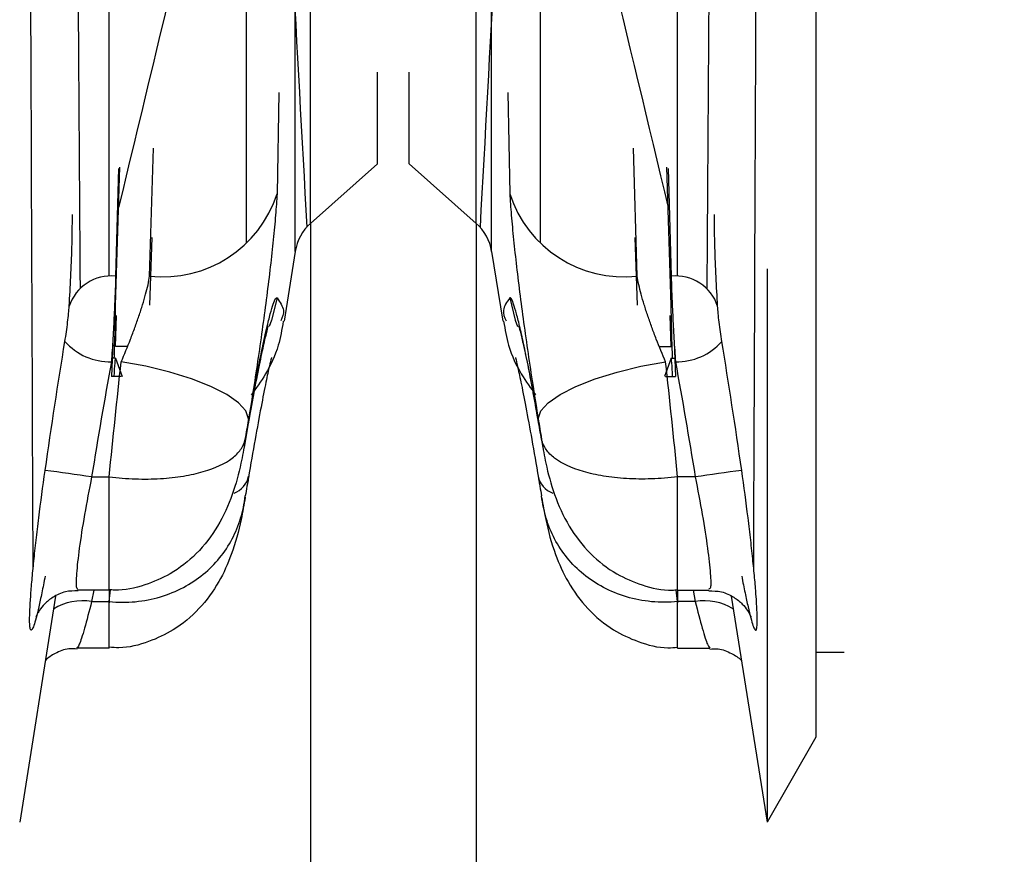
# Model space of a CAD drawing. Header units: inches. Extents: x 170 to 284, y 215 to 248.
# Tile 767 of 1056: x 231.5051 to 231.5491, y 225.503 to 225.5403. Entities that reach past the tile are written whole.
import ezdxf

# ---------------------------------------------------------------- set-up
doc = ezdxf.new("R2010")
doc.units = ezdxf.units.IN
doc.header["$LTSCALE"] = 0.25
doc.header["$MEASUREMENT"] = 0
doc.layers.add('ANNOTATIONS', color=1, linetype='Continuous')
doc.layers.add('RH TOP OF HOOD', color=7, linetype='Continuous')
doc.styles.add('ARIAL', font='arial.ttf', dxfattribs={"height": 0.09375})
doc.dimstyles.new('STANDARD$0', dxfattribs={"dimtxt": 0.09375, "dimasz": 0.09375, "dimexe": 0.03125, "dimexo": 0.046875, "dimgap": 0.09, "dimtad": 0, "dimtih": 1, "dimtoh": 1, "dimdec": 4, "dimzin": 0, "dimdsep": 46, "dimtxsty": 'ARIAL', "dimcen": 0.09, "dimadec": 0, "dimazin": 0, "dimtfac": 1, "dimtdec": 4, "dimtofl": 0, "dimtmove": 0, "dimatfit": 1, "dimfxl": 1, "dimtolj": 1, "dimtzin": 0, "dimarcsym": 0})

# ---------------------------------------------------------------- blocks, each defined once
blk = doc.blocks.new('*D107')
at = {"layer": 'ANNOTATIONS', "color": 0, "lineweight": -2, "transparency": 16777216}
for p, q in [((231.388540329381, 225.2859039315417), (231.388540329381, 226.191743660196)), ((231.5869032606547, 225.6511928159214), (231.5869032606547, 226.191743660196)), ((231.294790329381, 226.160493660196), (231.201040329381, 226.160493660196)), ((231.6806532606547, 226.160493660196), (231.7744032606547, 226.160493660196))]:
    blk.add_line(p, q, dxfattribs=at)
at = {"layer": 'ANNOTATIONS', "color": 0, "transparency": 16777216}
for points in [[(231.294790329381, 226.176118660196), (231.294790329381, 226.144868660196), (231.388540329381, 226.160493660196)], [(231.6806532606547, 226.176118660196), (231.6806532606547, 226.144868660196), (231.5869032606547, 226.160493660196)]]:
    blk.add_solid(points, dxfattribs=at)
at = {"layer": 'defpoints', "color": 0, "transparency": 16777216}
for p in [(231.5869032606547, 226.160493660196), (231.5869032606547, 225.6043178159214), (231.388540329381, 225.2390289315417)]:
    blk.add_point(p, dxfattribs=at)
at = {"layer": 'ANNOTATIONS', "color": 0, "transparency": 16777216, "insert": (231.0571628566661, 226.160493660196), "char_height": 0.09375, "attachment_point": 5, "style": 'ARIAL'}
blk.add_mtext('\\A1;5"', dxfattribs=at)

msp = doc.modelspace()

# ---------------------------------------------------------------- linework, layer by layer
at = {"layer": 'RH TOP OF HOOD'}
for p, q in [((231.5406754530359, 225.6394336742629), (231.5406754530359, 225.5120521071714)), ((231.5174094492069, 225.5299828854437), (231.5174094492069, 225.6305479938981)), ((231.5261874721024, 225.5299828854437), (231.5261874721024, 225.6305479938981)), ((231.5180935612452, 225.5312343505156), (231.5180935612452, 225.6301063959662)), ((231.5255033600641, 225.5312343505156), (231.5255033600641, 225.6301063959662)), ((231.5090986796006, 225.528883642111), (231.5090986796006, 225.5593075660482)), ((231.5344982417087, 225.528883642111), (231.5344982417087, 225.5593075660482)), ((231.5152325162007, 225.5303592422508), (231.5152325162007, 225.5557648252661)), ((231.5283644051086, 225.5303592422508), (231.5283644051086, 225.5557648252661)), ((231.5210882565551, 225.5339000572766), (231.5210882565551, 225.5379911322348)), ((231.5225086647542, 225.5339000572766), (231.5225086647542, 225.5379911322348)), ((231.5180935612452, 225.5312343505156), (231.5180935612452, 225.5376031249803)), ((231.5255033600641, 225.5312343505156), (231.5255033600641, 225.5376031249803)), ((231.5166822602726, 225.5370913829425), (231.5165988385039, 225.5325605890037)), ((231.5174094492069, 225.5299828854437), (231.5174094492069, 225.5374525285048)), ((231.5261874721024, 225.5299828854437), (231.5261874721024, 225.5374525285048)), ((231.5269146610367, 225.5370913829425), (231.5269980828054, 225.5325605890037)), ((231.5109053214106, 225.5288738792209), (231.5110737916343, 225.5345972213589)), ((231.5326915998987, 225.5288738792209), (231.532523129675, 225.5345972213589)), ((231.5093862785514, 225.5275766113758), (231.5095738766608, 225.5337458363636)), ((231.5095148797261, 225.5336867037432), (231.5093862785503, 225.5288738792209)), ((231.5210882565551, 225.5339000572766), (231.5180935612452, 225.5312343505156)), ((231.5225086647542, 225.5339000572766), (231.5255033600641, 225.5312343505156)), ((231.5342106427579, 225.5275766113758), (231.5340230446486, 225.5337458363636)), ((231.5340820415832, 225.5336867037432), (231.534210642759, 225.5288738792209)), ((231.5180935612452, 225.5312343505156), (231.5180935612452, 224.7720168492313)), ((231.5255033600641, 225.5312343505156), (231.5255033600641, 224.7720168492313)), ((231.5110063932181, 225.5306011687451), (231.5109053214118, 225.5275766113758)), ((231.5325905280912, 225.5306011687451), (231.5326915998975, 225.5275766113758)), ((231.5174094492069, 225.5299828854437), (231.5169143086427, 225.5268566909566)), ((231.5261874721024, 225.5299828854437), (231.5266826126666, 225.5268566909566)), ((231.5384985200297, 225.5292026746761), (231.5384985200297, 225.5044638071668)), ((231.5093862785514, 225.5257352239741), (231.5094281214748, 225.5271112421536)), ((231.5342106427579, 225.5257352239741), (231.5341687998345, 225.5271112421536)), ((231.5092557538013, 225.5259208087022), (231.5091973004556, 225.5243948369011)), ((231.5099152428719, 225.5257352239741), (231.5093862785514, 225.5257352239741)), ((231.5336816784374, 225.5257352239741), (231.5342106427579, 225.5257352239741)), ((231.534341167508, 225.5259208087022), (231.5343996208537, 225.5243948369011)), ((231.5093862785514, 225.5252151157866), (231.5092432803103, 225.5252125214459)), ((231.5093862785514, 225.5252151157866), (231.5096813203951, 225.5243949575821)), ((231.5342106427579, 225.5252151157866), (231.5339156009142, 225.5243949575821)), ((231.5342106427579, 225.5252151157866), (231.534353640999, 225.5252125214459)), ((231.5406754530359, 225.5253970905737), (231.5406754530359, 225.5082693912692)), ((231.5096343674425, 225.5243948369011), (231.5091973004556, 225.5243948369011)), ((231.5339625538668, 225.5243948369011), (231.5343996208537, 225.5243948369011)), ((231.5153144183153, 225.5223093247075), (231.5151221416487, 225.5212197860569)), ((231.5153278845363, 225.5224328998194), (231.5153119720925, 225.5222803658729)), ((231.528269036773, 225.5224328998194), (231.5282849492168, 225.5222803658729)), ((231.528282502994, 225.5223093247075), (231.5284747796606, 225.5212197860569)), ((231.508313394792, 225.5199118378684), (231.5090986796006, 225.5199118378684)), ((231.508313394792, 225.5199036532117), (231.5090986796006, 225.5199036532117)), ((231.5090986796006, 225.5148362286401), (231.5090986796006, 225.5199036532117)), ((231.5352835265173, 225.5199118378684), (231.5344982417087, 225.5199118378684)), ((231.5352835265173, 225.5199036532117), (231.5344982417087, 225.5199036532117)), ((231.5344982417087, 225.5148362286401), (231.5344982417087, 225.5199036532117)), ((231.5090986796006, 225.514836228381), (231.5076998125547, 225.514836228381)), ((231.5084108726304, 225.514836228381), (231.508313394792, 225.514327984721)), ((231.5090986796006, 225.514327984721), (231.5091602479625, 225.5148576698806)), ((231.5090986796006, 225.5148565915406), (231.5090986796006, 225.5142681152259)), ((231.5344982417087, 225.514327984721), (231.5344366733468, 225.5148576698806)), ((231.5344982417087, 225.5148565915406), (231.5344982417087, 225.5142681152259)), ((231.5344982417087, 225.514836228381), (231.5358971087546, 225.514836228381)), ((231.5351860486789, 225.514836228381), (231.5352835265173, 225.514327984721)), ((231.5067004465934, 225.5145714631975), (231.5050993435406, 225.5044624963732)), ((231.508313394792, 225.514327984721), (231.5090986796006, 225.514327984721)), ((231.5090986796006, 225.5122465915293), (231.5090986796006, 225.514327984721)), ((231.5352835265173, 225.514327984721), (231.5344982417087, 225.514327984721)), ((231.5344982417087, 225.5122465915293), (231.5344982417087, 225.514327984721)), ((231.5368964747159, 225.5145714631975), (231.5384975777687, 225.5044624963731)), ((231.5090986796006, 225.5122465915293), (231.5076665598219, 225.5122465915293)), ((231.5344982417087, 225.5122465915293), (231.5359303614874, 225.5122465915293)), ((231.541936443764, 225.5120521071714), (231.5406754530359, 225.5120521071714)), ((231.5406754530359, 225.5082693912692), (231.5384985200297, 225.5044638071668))]:
    msp.add_line(p, q, dxfattribs=at)
at = {"layer": 'RH TOP OF HOOD', "flags": 128}
for points in [[(231.5165988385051, 225.5279044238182), (231.5163549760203, 225.5269143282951), (231.5162478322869, 225.5266267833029)], [(231.5269980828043, 225.5279044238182), (231.527241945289, 225.5269143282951), (231.5273490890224, 225.5266267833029)], [(231.5153278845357, 225.5225020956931), (231.5152090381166, 225.5228491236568), (231.5148786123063, 225.5232149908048), (231.5143491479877, 225.5235858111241), (231.5136407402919, 225.5239475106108), (231.5127802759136, 225.5242863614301), (231.5118004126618, 225.5245895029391), (231.5107383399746, 225.524845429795), (231.5096343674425, 225.5250444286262)], [(231.5282690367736, 225.5225020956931), (231.5283878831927, 225.5228491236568), (231.528718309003, 225.5232149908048), (231.5292477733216, 225.5235858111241), (231.5299561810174, 225.5239475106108), (231.5308166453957, 225.5242863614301), (231.5317965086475, 225.5245895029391), (231.5328585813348, 225.524845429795), (231.5339625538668, 225.5250444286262)]]:
    msp.add_lwpolyline(points, dxfattribs=at)
at = {"layer": 'RH TOP OF HOOD'}
for centre, radius, start, end in [((231.511494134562, 225.5342042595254), 0.005362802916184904, 263.6964564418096, 342.1518904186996), ((231.5321027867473, 225.5342042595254), 0.005362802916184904, 197.8481095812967, 276.3035435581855), ((231.5195026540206, 225.5296513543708), 0.002119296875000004, 131.6736509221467, 171.0000000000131), ((231.5240942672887, 225.5296513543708), 0.002119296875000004, 8.999999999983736, 48.32634907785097), ((231.5091761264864, 225.5269241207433), 0.001961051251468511, 83.8482014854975, 162.11728160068), ((231.5344207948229, 225.5269241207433), 0.001961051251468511, 17.8827183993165, 96.15179851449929), ((231.5091485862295, 225.5277464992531), 0.002702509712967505, 221.3819637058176, 271.0328439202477), ((231.5344483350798, 225.5277464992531), 0.002702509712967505, 268.9671560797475, 318.6180362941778), ((231.4843509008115, 225.3563196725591), 0.1653297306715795, 81.6663343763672, 82.39296497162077), ((231.5143426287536, 225.5201280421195), 0.00100495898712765, 289.4386958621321, 348.6356650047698), ((231.5292542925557, 225.5201280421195), 0.00100495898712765, 191.3643349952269, 250.5613041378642), ((231.5592460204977, 225.3563196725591), 0.1653297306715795, 97.60703502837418, 98.33366562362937), ((231.5078878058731, 225.5119718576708), 0.00239425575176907, 79.76102680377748, 122.2743955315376), ((231.5357091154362, 225.5119718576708), 0.00239425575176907, 57.72560446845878, 100.2389731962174)]:
    msp.add_arc(centre, radius, start, end, dxfattribs=at)
for points, knots in [([(231.5057007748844, 225.5158365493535), (231.5056531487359, 225.527638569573), (231.5056055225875, 225.5394405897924), (231.5055578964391, 225.5512426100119), (231.5055566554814, 225.5515501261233), (231.505552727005, 225.5525236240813), (231.5056747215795, 225.5545491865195), (231.5059030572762, 225.5570048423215), (231.506125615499, 225.5584097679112), (231.5062369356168, 225.5591124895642), (231.5066094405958, 225.5614639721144), (231.5069819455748, 225.5638154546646), (231.5073544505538, 225.5661669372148)], [-5.091557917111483, -5.091557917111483, -5.091557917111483, -5.091557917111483, 0, 0, 0, 0.1326667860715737, 0.4199807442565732, 0.7098835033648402, 0.9999999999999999, 0.9999999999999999, 0.9999999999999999, 1.970802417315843, 1.970802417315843, 1.970802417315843, 1.970802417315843]), ([(231.537896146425, 225.5158365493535), (231.5379437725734, 225.527638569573), (231.5379913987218, 225.5394405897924), (231.5380390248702, 225.5512426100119), (231.5380402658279, 225.5515501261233), (231.5380441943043, 225.5525236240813), (231.5379221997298, 225.5545491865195), (231.5376938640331, 225.5570048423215), (231.5374713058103, 225.5584097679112), (231.5373599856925, 225.5591124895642), (231.5369874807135, 225.5614639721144), (231.5366149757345, 225.5638154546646), (231.5362424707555, 225.5661669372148)], [-5.091557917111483, -5.091557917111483, -5.091557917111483, -5.091557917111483, 0, 0, 0, 0.1326667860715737, 0.4199807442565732, 0.7098835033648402, 0.9999999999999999, 0.9999999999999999, 0.9999999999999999, 1.970802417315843, 1.970802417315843, 1.970802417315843, 1.970802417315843]), ([(231.5088911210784, 225.5603075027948), (231.5086985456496, 225.5594458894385), (231.5085059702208, 225.5585842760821), (231.508313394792, 225.5577226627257), (231.5082021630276, 225.557224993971), (231.5079800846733, 225.5562313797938), (231.5077508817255, 225.554488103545), (231.5076270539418, 225.5530107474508), (231.5076320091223, 225.5522858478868), (231.5076337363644, 225.5520331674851), (231.507687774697, 225.5441278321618), (231.5077418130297, 225.5362224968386), (231.5077958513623, 225.5283171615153)], [-0.4933686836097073, -0.4933686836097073, -0.4933686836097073, -0.4933686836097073, 0, 0, 0, 0.2849702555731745, 0.5689537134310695, 0.8497489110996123, 1, 1, 1, 5.700741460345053, 5.700741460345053, 5.700741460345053, 5.700741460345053]), ([(231.5347058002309, 225.5603075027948), (231.5348983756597, 225.5594458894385), (231.5350909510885, 225.5585842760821), (231.5352835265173, 225.5577226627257), (231.5353947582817, 225.557224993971), (231.535616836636, 225.5562313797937), (231.5358460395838, 225.554488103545), (231.5359698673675, 225.5530107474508), (231.535964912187, 225.5522858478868), (231.5359631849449, 225.5520331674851), (231.5359091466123, 225.5441278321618), (231.5358551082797, 225.5362224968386), (231.535801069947, 225.5283171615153)], [-0.4933686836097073, -0.4933686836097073, -0.4933686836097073, -0.4933686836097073, 0, 0, 0, 0.2849702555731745, 0.5689537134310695, 0.8497489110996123, 1, 1, 1, 5.700741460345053, 5.700741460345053, 5.700741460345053, 5.700741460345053]), ([(231.5153057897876, 225.5560911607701), (231.5153131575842, 225.5561146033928), (231.5153205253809, 225.5561380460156), (231.5153278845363, 225.5561611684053), (231.5154018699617, 225.5563936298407), (231.5154749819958, 225.5565937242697), (231.5156194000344, 225.5569297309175), (231.515690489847, 225.5570646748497), (231.5158270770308, 225.5572640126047), (231.515893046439, 225.5573295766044), (231.5160200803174, 225.5573919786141), (231.5160815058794, 225.5573881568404), (231.5161953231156, 225.5573105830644), (231.5162481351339, 225.5572374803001), (231.5163453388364, 225.5570232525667), (231.5163900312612, 225.5568806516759), (231.5165079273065, 225.5563560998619), (231.5165648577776, 225.5558854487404), (231.5165988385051, 225.5552918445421), (231.5166004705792, 225.5552633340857), (231.5166020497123, 225.5552345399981), (231.5166036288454, 225.5552057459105), (231.5170448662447, 225.5471601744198), (231.517486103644, 225.5391146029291), (231.5179273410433, 225.5310690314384)], [-0.01243345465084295, -0.01243345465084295, -0.01243345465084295, -0.01243345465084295, 0, 0, 0, 0.1250000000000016, 0.1250000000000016, 0.2500000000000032, 0.2500000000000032, 0.3750000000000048, 0.3750000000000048, 0.5000000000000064, 0.5000000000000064, 0.625000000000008, 0.625000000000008, 0.7500000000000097, 0.7500000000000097, 1, 1, 1, 1.012007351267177, 1.012007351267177, 1.012007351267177, 4.367071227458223, 4.367071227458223, 4.367071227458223, 4.367071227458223]), ([(231.5282911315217, 225.5560911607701), (231.5282837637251, 225.5561146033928), (231.5282763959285, 225.5561380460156), (231.528269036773, 225.5561611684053), (231.5281950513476, 225.5563936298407), (231.5281219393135, 225.5565937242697), (231.527977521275, 225.5569297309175), (231.5279064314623, 225.5570646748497), (231.5277698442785, 225.5572640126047), (231.5277038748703, 225.5573295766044), (231.5275768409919, 225.5573919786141), (231.52751541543, 225.5573881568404), (231.5274015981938, 225.5573105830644), (231.5273487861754, 225.5572374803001), (231.5272515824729, 225.5570232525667), (231.5272068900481, 225.5568806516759), (231.5270889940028, 225.5563560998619), (231.5270320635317, 225.5558854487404), (231.5269980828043, 225.5552918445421), (231.5269964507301, 225.5552633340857), (231.526994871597, 225.5552345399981), (231.5269932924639, 225.5552057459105), (231.5265520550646, 225.5471601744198), (231.5261108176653, 225.5391146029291), (231.525669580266, 225.5310690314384)], [-0.01243345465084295, -0.01243345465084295, -0.01243345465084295, -0.01243345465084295, 0, 0, 0, 0.1250000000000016, 0.1250000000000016, 0.2500000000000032, 0.2500000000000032, 0.3750000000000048, 0.3750000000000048, 0.5000000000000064, 0.5000000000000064, 0.625000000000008, 0.625000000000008, 0.7500000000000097, 0.7500000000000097, 1, 1, 1, 1.012007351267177, 1.012007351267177, 1.012007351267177, 4.367071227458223, 4.367071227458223, 4.367071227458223, 4.367071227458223]), ([(231.515178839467, 225.5557258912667), (231.5151779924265, 225.5557188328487), (231.5151300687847, 225.555319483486), (231.515034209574, 225.5549201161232), (231.5149400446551, 225.5545278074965), (231.5131330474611, 225.5469995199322), (231.511326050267, 225.5394712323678), (231.5095190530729, 225.5319429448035)], [0, 0, 0, 0, 0.01767479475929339, 1, 1, 1, 19.85053277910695, 19.85053277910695, 19.85053277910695, 19.85053277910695]), ([(231.5284180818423, 225.5557258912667), (231.5284189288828, 225.5557188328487), (231.5284668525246, 225.555319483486), (231.5285627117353, 225.5549201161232), (231.5286568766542, 225.5545278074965), (231.5304638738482, 225.5469995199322), (231.5322708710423, 225.5394712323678), (231.5340778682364, 225.5319429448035)], [0, 0, 0, 0, 0.01767479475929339, 1, 1, 1, 19.85053277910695, 19.85053277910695, 19.85053277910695, 19.85053277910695]), ([(231.5165988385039, 225.5325605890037), (231.5165818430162, 225.5322655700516), (231.5165589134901, 225.5319451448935), (231.516501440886, 225.531253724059), (231.5164671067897, 225.5308856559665), (231.5163888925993, 225.530117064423), (231.5163448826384, 225.5297149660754), (231.5162472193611, 225.5288746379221), (231.5161932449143, 225.5284342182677), (231.5160793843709, 225.5275457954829), (231.5160191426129, 225.5270945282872), (231.5158923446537, 225.5261779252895), (231.5158251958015, 225.5257086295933), (231.5156188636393, 225.5243106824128), (231.5154758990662, 225.5233970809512), (231.5153278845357, 225.5225020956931)], [0, 0, 0, 0, 0.1250000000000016, 0.1250000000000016, 0.2500000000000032, 0.2500000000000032, 0.3750000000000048, 0.3750000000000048, 0.5000000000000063, 0.5000000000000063, 0.6250000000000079, 0.6250000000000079, 0.7500000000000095, 0.7500000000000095, 1, 1, 1, 1]), ([(231.5269980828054, 225.5325605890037), (231.5270150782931, 225.5322655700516), (231.5270380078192, 225.5319451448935), (231.5270954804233, 225.531253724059), (231.5271298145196, 225.5308856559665), (231.52720802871, 225.530117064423), (231.5272520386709, 225.5297149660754), (231.5273497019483, 225.5288746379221), (231.527403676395, 225.5284342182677), (231.5275175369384, 225.5275457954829), (231.5275777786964, 225.5270945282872), (231.5277045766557, 225.5261779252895), (231.5277717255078, 225.5257086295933), (231.52797805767, 225.5243106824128), (231.5281210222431, 225.5233970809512), (231.5282690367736, 225.5225020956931)], [0, 0, 0, 0, 0.1250000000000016, 0.1250000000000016, 0.2500000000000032, 0.2500000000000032, 0.3750000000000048, 0.3750000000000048, 0.5000000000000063, 0.5000000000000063, 0.6250000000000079, 0.6250000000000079, 0.7500000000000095, 0.7500000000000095, 1, 1, 1, 1]), ([(231.5073098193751, 225.5275262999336), (231.507359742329, 225.5284023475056), (231.5074375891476, 225.5297684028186), (231.5074517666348, 225.5311340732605), (231.5074568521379, 225.5316239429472)], [0, 0, 0, 0, 0.6412972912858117, 1, 1, 1, 1]), ([(231.5362871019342, 225.5275262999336), (231.5362371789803, 225.5284023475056), (231.5361593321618, 225.5297684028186), (231.5361451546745, 225.5311340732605), (231.5361400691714, 225.5316239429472)], [0, 0, 0, 0, 0.6412972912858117, 1, 1, 1, 1]), ([(231.5093862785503, 225.5288738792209), (231.5093814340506, 225.5286501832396), (231.5093730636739, 225.5283841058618), (231.5093561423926, 225.5279457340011), (231.5093497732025, 225.5277927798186), (231.5093355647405, 225.5274730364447), (231.5093276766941, 225.527305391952), (231.5093109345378, 225.5269670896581), (231.5093020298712, 225.5267952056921), (231.5092831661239, 225.5264460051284), (231.5092731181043, 225.526267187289), (231.509242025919, 225.525734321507), (231.5092202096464, 225.5253859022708), (231.5091973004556, 225.5250444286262)], [0, 0, 0, 0, 0.2500000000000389, 0.2500000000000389, 0.3750000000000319, 0.3750000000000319, 0.5000000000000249, 0.5000000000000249, 0.6250000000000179, 0.6250000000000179, 0.7500000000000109, 0.7500000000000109, 1, 1, 1, 1]), ([(231.5096343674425, 225.5250444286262), (231.5097775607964, 225.5253749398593), (231.5099166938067, 225.5257134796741), (231.5101187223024, 225.5262336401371), (231.5101849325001, 225.5264092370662), (231.5103108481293, 225.5267542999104), (231.5103710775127, 225.5269250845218), (231.510485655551, 225.5272631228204), (231.5105404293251, 225.5274317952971), (231.5106405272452, 225.5277565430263), (231.5106859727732, 225.5279128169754), (231.5108077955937, 225.5283630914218), (231.5108698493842, 225.5286405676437), (231.5109053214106, 225.5288738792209)], [0, 0, 0, 0, 0.2499999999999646, 0.2499999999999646, 0.3749999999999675, 0.3749999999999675, 0.4999999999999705, 0.4999999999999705, 0.6249999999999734, 0.6249999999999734, 0.7499999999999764, 0.7499999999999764, 1, 1, 1, 1]), ([(231.5339625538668, 225.5250444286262), (231.5338193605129, 225.5253749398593), (231.5336802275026, 225.5257134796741), (231.5334781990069, 225.5262336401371), (231.5334119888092, 225.5264092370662), (231.53328607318, 225.5267542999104), (231.5332258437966, 225.5269250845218), (231.5331112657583, 225.5272631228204), (231.5330564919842, 225.5274317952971), (231.5329563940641, 225.5277565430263), (231.5329109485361, 225.5279128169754), (231.5327891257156, 225.5283630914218), (231.5327270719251, 225.5286405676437), (231.5326915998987, 225.5288738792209)], [0, 0, 0, 0, 0.2499999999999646, 0.2499999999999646, 0.3749999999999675, 0.3749999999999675, 0.4999999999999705, 0.4999999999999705, 0.6249999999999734, 0.6249999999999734, 0.7499999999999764, 0.7499999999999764, 1, 1, 1, 1]), ([(231.534210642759, 225.5288738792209), (231.5342154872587, 225.5286501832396), (231.5342238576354, 225.5283841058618), (231.5342407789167, 225.5279457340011), (231.5342471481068, 225.5277927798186), (231.5342613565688, 225.5274730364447), (231.5342692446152, 225.527305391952), (231.5342859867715, 225.5269670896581), (231.5342948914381, 225.5267952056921), (231.5343137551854, 225.5264460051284), (231.534323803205, 225.526267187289), (231.5343548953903, 225.525734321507), (231.5343767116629, 225.5253859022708), (231.5343996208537, 225.5250444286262)], [0, 0, 0, 0, 0.2500000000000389, 0.2500000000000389, 0.3750000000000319, 0.3750000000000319, 0.5000000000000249, 0.5000000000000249, 0.6250000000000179, 0.6250000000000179, 0.7500000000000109, 0.7500000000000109, 1, 1, 1, 1]), ([(231.5153278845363, 225.5224328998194), (231.5154018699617, 225.5228597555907), (231.5154749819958, 225.5232690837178), (231.5156194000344, 225.5240529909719), (231.515690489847, 225.5244262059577), (231.5158270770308, 225.5251190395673), (231.515893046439, 225.5254412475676), (231.5160200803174, 225.5260368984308), (231.5160815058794, 225.5263117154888), (231.5161953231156, 225.5267948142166), (231.5162481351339, 225.5270052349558), (231.5163453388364, 225.5273643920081), (231.5163900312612, 225.5275139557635), (231.5165079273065, 225.5278581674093), (231.5165648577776, 225.5279508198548), (231.5165988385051, 225.5279044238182)], [0, 0, 0, 0, 0.1249999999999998, 0.1249999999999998, 0.2499999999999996, 0.2499999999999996, 0.3749999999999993, 0.3749999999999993, 0.4999999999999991, 0.4999999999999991, 0.6249999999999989, 0.6249999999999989, 0.7499999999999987, 0.7499999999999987, 1, 1, 1, 1]), ([(231.5165988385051, 225.5279044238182), (231.5167309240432, 225.5277164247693), (231.5169805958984, 225.5273610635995), (231.5168350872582, 225.5270340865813), (231.5167665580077, 225.5268800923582)], [0, 0, 0, 0, 0.5290365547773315, 1, 1, 1, 1]), ([(231.5269980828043, 225.5279044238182), (231.5268659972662, 225.5277164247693), (231.5266163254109, 225.5273610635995), (231.5267618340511, 225.5270340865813), (231.5268303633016, 225.5268800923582)], [0, 0, 0, 0, 0.5290365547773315, 1, 1, 1, 1]), ([(231.528269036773, 225.5224328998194), (231.5281950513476, 225.5228597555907), (231.5281219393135, 225.5232690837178), (231.527977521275, 225.5240529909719), (231.5279064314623, 225.5244262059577), (231.5277698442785, 225.5251190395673), (231.5277038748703, 225.5254412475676), (231.5275768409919, 225.5260368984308), (231.52751541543, 225.5263117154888), (231.5274015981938, 225.5267948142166), (231.5273487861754, 225.5270052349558), (231.5272515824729, 225.5273643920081), (231.5272068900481, 225.5275139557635), (231.5270889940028, 225.5278581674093), (231.5270320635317, 225.5279508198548), (231.5269980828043, 225.5279044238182)], [0, 0, 0, 0, 0.1249999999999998, 0.1249999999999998, 0.2499999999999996, 0.2499999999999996, 0.3749999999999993, 0.3749999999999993, 0.4999999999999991, 0.4999999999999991, 0.6249999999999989, 0.6249999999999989, 0.7499999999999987, 0.7499999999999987, 1, 1, 1, 1]), ([(231.5071208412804, 225.5259599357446), (231.5071436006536, 225.526098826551), (231.5071653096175, 225.5262406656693), (231.5072066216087, 225.5265301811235), (231.5072256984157, 225.5266744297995), (231.5072760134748, 225.5270897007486), (231.5073000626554, 225.5273422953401), (231.5073098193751, 225.5275262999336)], [0, 0, 0, 0, 0.2500000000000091, 0.2500000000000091, 0.5000000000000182, 0.5000000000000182, 1, 1, 1, 1]), ([(231.5093256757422, 225.5251953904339), (231.5093372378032, 225.5255680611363), (231.5093671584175, 225.5265324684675), (231.5093790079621, 225.5271795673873), (231.5093862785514, 225.5275766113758)], [0, 0, 0, 0, 0.3864245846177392, 1, 1, 1, 1]), ([(231.5342712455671, 225.5251953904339), (231.5342596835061, 225.5255680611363), (231.5342297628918, 225.5265324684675), (231.5342179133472, 225.5271795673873), (231.5342106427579, 225.5275766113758)], [0, 0, 0, 0, 0.3864245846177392, 1, 1, 1, 1]), ([(231.5364760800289, 225.5259599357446), (231.5364533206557, 225.526098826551), (231.5364316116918, 225.5262406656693), (231.5363902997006, 225.5265301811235), (231.5363712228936, 225.5266744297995), (231.5363209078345, 225.5270897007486), (231.5362968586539, 225.5273422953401), (231.5362871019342, 225.5275262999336)], [0, 0, 0, 0, 0.2500000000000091, 0.2500000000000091, 0.5000000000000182, 0.5000000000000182, 1, 1, 1, 1]), ([(231.5161975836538, 225.5266433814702), (231.5161989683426, 225.5266477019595), (231.5162049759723, 225.5266664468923), (231.5161327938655, 225.5264118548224), (231.5160020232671, 225.5258618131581), (231.5157967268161, 225.524900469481), (231.5155600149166, 225.5236882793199), (231.5153908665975, 225.5227201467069), (231.5153135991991, 225.5222779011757)], [0, 0, 0, 0, 0.04173299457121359, 0.1810633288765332, 0.356936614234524, 0.5721360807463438, 0.8045506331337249, 1, 1, 1, 1]), ([(231.5168731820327, 225.5268584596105), (231.5168107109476, 225.5264916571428), (231.5166571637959, 225.525590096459), (231.5161013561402, 225.5244692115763), (231.5156597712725, 225.5238636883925), (231.5154434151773, 225.5235670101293)], [0, 0, 0, 0, 0.2591780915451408, 0.6370316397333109, 1, 1, 1, 1]), ([(231.5267237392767, 225.5268584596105), (231.5267862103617, 225.5264916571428), (231.5269397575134, 225.525590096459), (231.5274955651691, 225.5244692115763), (231.5279371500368, 225.5238636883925), (231.528153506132, 225.5235670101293)], [0, 0, 0, 0, 0.2591780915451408, 0.6370316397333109, 1, 1, 1, 1]), ([(231.5273993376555, 225.5266433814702), (231.5273979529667, 225.5266477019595), (231.527391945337, 225.5266664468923), (231.5274641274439, 225.5264118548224), (231.5275948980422, 225.5258618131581), (231.5278001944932, 225.524900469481), (231.5280369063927, 225.5236882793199), (231.5282060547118, 225.5227201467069), (231.5282833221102, 225.5222779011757)], [0, 0, 0, 0, 0.04173299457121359, 0.1810633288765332, 0.356936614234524, 0.5721360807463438, 0.8045506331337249, 1, 1, 1, 1]), ([(231.5093224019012, 225.5243948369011), (231.5093352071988, 225.5246198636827), (231.5093664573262, 225.5251690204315), (231.5093789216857, 225.5251980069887), (231.5093862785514, 225.5252151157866)], [0, 0, 0, 0, 0.4097678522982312, 1, 1, 1, 1]), ([(231.5163489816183, 225.5252441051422), (231.5163457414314, 225.5252324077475), (231.5163371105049, 225.5252012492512), (231.5162496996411, 225.5248395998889), (231.5161015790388, 225.524147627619), (231.5158829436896, 225.5230425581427), (231.5156166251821, 225.5215852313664), (231.5154077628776, 225.5203880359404), (231.5152940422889, 225.51969101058), (231.5152800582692, 225.5196052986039)], [0, 0, 0, 0, 0.07663404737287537, 0.2041310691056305, 0.3694238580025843, 0.5604662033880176, 0.7630989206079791, 0.9708686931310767, 1, 1, 1, 1]), ([(231.527247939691, 225.5252441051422), (231.5272511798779, 225.5252324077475), (231.5272598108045, 225.5252012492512), (231.5273472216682, 225.5248395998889), (231.5274953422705, 225.524147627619), (231.5277139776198, 225.5230425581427), (231.5279802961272, 225.5215852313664), (231.5281891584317, 225.5203880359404), (231.5283028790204, 225.51969101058), (231.5283168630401, 225.5196052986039)], [0, 0, 0, 0, 0.07663404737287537, 0.2041310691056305, 0.3694238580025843, 0.5604662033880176, 0.7630989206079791, 0.9708686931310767, 1, 1, 1, 1]), ([(231.5342745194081, 225.5243948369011), (231.5342617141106, 225.5246198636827), (231.5342304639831, 225.5251690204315), (231.5342179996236, 225.5251980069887), (231.5342106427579, 225.5252151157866)], [0, 0, 0, 0, 0.4097678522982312, 1, 1, 1, 1]), ([(231.515170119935, 225.5214825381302), (231.5151128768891, 225.5211591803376), (231.514973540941, 225.5203720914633), (231.514626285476, 225.5190810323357), (231.5139973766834, 225.5176809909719), (231.5130565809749, 225.5164517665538), (231.5119183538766, 225.5155609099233), (231.510663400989, 225.5150325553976), (231.5097134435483, 225.5147976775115), (231.509178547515, 225.5148545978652), (231.5090975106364, 225.5148632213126)], [0, 0, 0, 0, 0.1031228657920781, 0.2510125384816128, 0.4090056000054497, 0.5652522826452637, 0.7136765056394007, 0.8381430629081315, 0.9754786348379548, 0.9999999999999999, 0.9999999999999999, 0.9999999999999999, 0.9999999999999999]), ([(231.5090986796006, 225.5199036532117), (231.5094891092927, 225.5198555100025), (231.5098802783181, 225.5198253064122), (231.5106499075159, 225.5198006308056), (231.5110235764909, 225.5198061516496), (231.5117453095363, 225.5198503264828), (231.5120902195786, 225.5198889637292), (231.5127346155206, 225.5199947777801), (231.5130302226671, 225.5200610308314), (231.513842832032, 225.5202955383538), (231.5142826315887, 225.5205000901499), (231.5147488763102, 225.5208562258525), (231.5148740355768, 225.520984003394), (231.5150666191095, 225.5212629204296), (231.5151335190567, 225.5214129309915), (231.515178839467, 225.5215869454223)], [0, 0, 0, 0, 0.1250000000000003, 0.1250000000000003, 0.2500000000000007, 0.2500000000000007, 0.375000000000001, 0.375000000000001, 0.5000000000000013, 0.5000000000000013, 0.7500000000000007, 0.7500000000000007, 0.8750000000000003, 0.8750000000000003, 1, 1, 1, 1]), ([(231.5344982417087, 225.5199036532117), (231.5341078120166, 225.5198555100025), (231.5337166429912, 225.5198253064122), (231.5329470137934, 225.5198006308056), (231.5325733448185, 225.5198061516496), (231.531851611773, 225.5198503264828), (231.5315067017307, 225.5198889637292), (231.5308623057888, 225.5199947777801), (231.5305666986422, 225.5200610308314), (231.5297540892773, 225.5202955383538), (231.5293142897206, 225.5205000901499), (231.5288480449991, 225.5208562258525), (231.5287228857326, 225.520984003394), (231.5285303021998, 225.5212629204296), (231.5284634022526, 225.5214129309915), (231.5284180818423, 225.5215869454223)], [0, 0, 0, 0, 0.1250000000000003, 0.1250000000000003, 0.2500000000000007, 0.2500000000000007, 0.375000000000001, 0.375000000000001, 0.5000000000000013, 0.5000000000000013, 0.7500000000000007, 0.7500000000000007, 0.8750000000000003, 0.8750000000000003, 1, 1, 1, 1]), ([(231.5284268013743, 225.5214825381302), (231.5284840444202, 225.5211591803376), (231.5286233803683, 225.5203720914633), (231.5289706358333, 225.5190810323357), (231.529599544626, 225.5176809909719), (231.5305403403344, 225.5164517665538), (231.5316785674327, 225.5155609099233), (231.5329335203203, 225.5150325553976), (231.533883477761, 225.5147976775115), (231.5344183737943, 225.5148545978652), (231.5344994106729, 225.5148632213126)], [0, 0, 0, 0, 0.1031228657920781, 0.2510125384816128, 0.4090056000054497, 0.5652522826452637, 0.7136765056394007, 0.8381430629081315, 0.9754786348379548, 0.9999999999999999, 0.9999999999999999, 0.9999999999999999, 0.9999999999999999]), ([(231.5062369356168, 225.515470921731), (231.5061849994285, 225.5151999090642), (231.5061348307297, 225.5149470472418), (231.5060399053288, 225.51448719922), (231.5059948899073, 225.5142788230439), (231.5059096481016, 225.5139054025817), (231.5058691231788, 225.513739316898), (231.5057950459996, 225.5134607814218), (231.505761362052, 225.5133475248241), (231.5057005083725, 225.5131725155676), (231.5056731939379, 225.5131105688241), (231.505626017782, 225.5130421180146), (231.5056063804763, 225.5130356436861), (231.5055747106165, 225.5130767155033), (231.5055626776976, 225.5131242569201), (231.5055464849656, 225.5132756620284), (231.5055425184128, 225.513378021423), (231.5055425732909, 225.5136326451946), (231.5055465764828, 225.5137850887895), (231.5055627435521, 225.5141414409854), (231.5055749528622, 225.5143450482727), (231.5056067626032, 225.5147898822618), (231.5056264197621, 225.5150325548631), (231.5056733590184, 225.515558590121), (231.5057008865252, 225.5158441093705), (231.5057620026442, 225.5164379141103), (231.5057957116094, 225.5167478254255), (231.5058694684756, 225.5173932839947), (231.505909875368, 225.5177316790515), (231.5060385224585, 225.5187650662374), (231.5061330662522, 225.5194711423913), (231.5062369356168, 225.5201943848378)], [0, 0, 0, 0, 0.06250000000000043, 0.06250000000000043, 0.1250000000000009, 0.1250000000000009, 0.1875000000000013, 0.1875000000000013, 0.2500000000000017, 0.2500000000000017, 0.3125000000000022, 0.3125000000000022, 0.3750000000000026, 0.3750000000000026, 0.437500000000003, 0.437500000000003, 0.5000000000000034, 0.5000000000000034, 0.5625000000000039, 0.5625000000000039, 0.6250000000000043, 0.6250000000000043, 0.6875000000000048, 0.6875000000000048, 0.7500000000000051, 0.7500000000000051, 0.8125000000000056, 0.8125000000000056, 0.875000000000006, 0.875000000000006, 1, 1, 1, 1]), ([(231.5373599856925, 225.515470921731), (231.5374119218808, 225.5151999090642), (231.5374620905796, 225.5149470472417), (231.5375570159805, 225.51448719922), (231.5376020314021, 225.5142788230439), (231.5376872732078, 225.5139054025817), (231.5377277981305, 225.513739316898), (231.5378018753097, 225.5134607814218), (231.5378355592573, 225.5133475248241), (231.5378964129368, 225.5131725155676), (231.5379237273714, 225.5131105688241), (231.5379709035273, 225.5130421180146), (231.537990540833, 225.5130356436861), (231.5380222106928, 225.5130767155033), (231.5380342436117, 225.5131242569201), (231.5380504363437, 225.5132756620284), (231.5380544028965, 225.513378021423), (231.5380543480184, 225.5136326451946), (231.5380503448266, 225.5137850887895), (231.5380341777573, 225.5141414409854), (231.5380219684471, 225.5143450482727), (231.5379901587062, 225.5147898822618), (231.5379705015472, 225.5150325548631), (231.5379235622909, 225.515558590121), (231.5378960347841, 225.5158441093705), (231.5378349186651, 225.5164379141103), (231.5378012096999, 225.5167478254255), (231.5377274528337, 225.5173932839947), (231.5376870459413, 225.5177316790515), (231.5375583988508, 225.5187650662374), (231.5374638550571, 225.5194711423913), (231.5373599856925, 225.5201943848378)], [0, 0, 0, 0, 0.06250000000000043, 0.06250000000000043, 0.1250000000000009, 0.1250000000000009, 0.1875000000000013, 0.1875000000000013, 0.2500000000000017, 0.2500000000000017, 0.3125000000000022, 0.3125000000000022, 0.3750000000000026, 0.3750000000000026, 0.437500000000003, 0.437500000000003, 0.5000000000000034, 0.5000000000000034, 0.5625000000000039, 0.5625000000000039, 0.6250000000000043, 0.6250000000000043, 0.6875000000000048, 0.6875000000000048, 0.7500000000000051, 0.7500000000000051, 0.8125000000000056, 0.8125000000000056, 0.875000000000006, 0.875000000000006, 1, 1, 1, 1]), ([(231.508313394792, 225.5199036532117), (231.5082025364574, 225.5193320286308), (231.5079812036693, 225.518190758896), (231.5077464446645, 225.5166603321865), (231.5076213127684, 225.5155261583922), (231.507602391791, 225.5148916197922), (231.507672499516, 225.514897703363), (231.5077001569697, 225.5149001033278)], [0, 0, 0, 0, 0.2177565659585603, 0.434759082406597, 0.6493253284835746, 0.8616590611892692, 0.9999999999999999, 0.9999999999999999, 0.9999999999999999, 0.9999999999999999]), ([(231.5352835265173, 225.5199036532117), (231.5353943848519, 225.5193320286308), (231.53561571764, 225.518190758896), (231.5358504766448, 225.5166603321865), (231.535975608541, 225.5155261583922), (231.5359945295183, 225.5148916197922), (231.5359244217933, 225.514897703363), (231.5358967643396, 225.5149001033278)], [0, 0, 0, 0, 0.2177565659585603, 0.434759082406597, 0.6493253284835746, 0.8616590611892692, 0.9999999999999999, 0.9999999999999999, 0.9999999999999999, 0.9999999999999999]), ([(231.5090986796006, 225.514327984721), (231.5094891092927, 225.5142891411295), (231.5098802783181, 225.5142884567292), (231.5106499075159, 225.51436175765), (231.5110235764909, 225.5144349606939), (231.5117453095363, 225.5146503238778), (231.5120902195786, 225.5147919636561), (231.5127346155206, 225.515133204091), (231.5130302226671, 225.515330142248), (231.513842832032, 225.5159934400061), (231.5142826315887, 225.5165358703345), (231.5147488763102, 225.5174217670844), (231.5148740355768, 225.5177310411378), (231.5150666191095, 225.5183720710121), (231.5151335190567, 225.5187021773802), (231.515178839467, 225.5190483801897)], [0, 0, 0, 0, 0.1250000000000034, 0.1250000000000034, 0.2500000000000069, 0.2500000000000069, 0.3750000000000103, 0.3750000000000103, 0.5000000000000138, 0.5000000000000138, 0.750000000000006, 0.750000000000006, 0.875000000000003, 0.875000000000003, 1, 1, 1, 1]), ([(231.5344982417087, 225.514327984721), (231.5341078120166, 225.5142891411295), (231.5337166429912, 225.5142884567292), (231.5329470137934, 225.51436175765), (231.5325733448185, 225.5144349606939), (231.531851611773, 225.5146503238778), (231.5315067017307, 225.5147919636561), (231.5308623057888, 225.515133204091), (231.5305666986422, 225.515330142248), (231.5297540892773, 225.5159934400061), (231.5293142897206, 225.5165358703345), (231.5288480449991, 225.5174217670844), (231.5287228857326, 225.5177310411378), (231.5285303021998, 225.5183720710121), (231.5284634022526, 225.5187021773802), (231.5284180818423, 225.5190483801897)], [0, 0, 0, 0, 0.1250000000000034, 0.1250000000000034, 0.2500000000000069, 0.2500000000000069, 0.3750000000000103, 0.3750000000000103, 0.5000000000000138, 0.5000000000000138, 0.750000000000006, 0.750000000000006, 0.875000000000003, 0.875000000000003, 1, 1, 1, 1]), ([(231.5151742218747, 225.5189914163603), (231.5151176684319, 225.5186622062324), (231.5149702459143, 225.517804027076), (231.5146263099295, 225.5165181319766), (231.5140123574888, 225.5151510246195), (231.5131570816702, 225.5139744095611), (231.512063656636, 225.5130650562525), (231.5108337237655, 225.5124951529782), (231.5098394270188, 225.5122272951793), (231.5092420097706, 225.5122754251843), (231.5090961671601, 225.5122871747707)], [0, 0, 0, 0, 0.1023913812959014, 0.2669120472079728, 0.4009300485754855, 0.550776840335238, 0.6992933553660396, 0.82089326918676, 0.9562761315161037, 0.9999999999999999, 0.9999999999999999, 0.9999999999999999, 0.9999999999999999]), ([(231.5284226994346, 225.5189914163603), (231.5284792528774, 225.5186622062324), (231.528626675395, 225.517804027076), (231.5289706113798, 225.5165181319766), (231.5295845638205, 225.5151510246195), (231.5304398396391, 225.5139744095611), (231.5315332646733, 225.5130650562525), (231.5327631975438, 225.5124951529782), (231.5337574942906, 225.5122272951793), (231.5343549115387, 225.5122754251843), (231.5345007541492, 225.5122871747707)], [0, 0, 0, 0, 0.1023913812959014, 0.2669120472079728, 0.4009300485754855, 0.550776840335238, 0.6992933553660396, 0.82089326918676, 0.9562761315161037, 0.9999999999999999, 0.9999999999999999, 0.9999999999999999, 0.9999999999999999]), ([(231.5077063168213, 225.5148076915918), (231.5075156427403, 225.514806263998), (231.5071183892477, 225.5148032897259), (231.5065999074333, 225.5145552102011), (231.5062105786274, 225.5142427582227), (231.5059815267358, 225.5139507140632), (231.505871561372, 225.5137558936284), (231.5058266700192, 225.5136531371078), (231.5058247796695, 225.5136471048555), (231.5058237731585, 225.5136438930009)], [0, 0, 0, 0, 0.1797195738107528, 0.3744306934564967, 0.5377529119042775, 0.6728594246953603, 0.7804580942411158, 0.8831055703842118, 0.9999999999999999, 0.9999999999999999, 0.9999999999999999, 0.9999999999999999]), ([(231.535890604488, 225.5148076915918), (231.536081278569, 225.514806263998), (231.5364785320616, 225.5148032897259), (231.536997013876, 225.5145552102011), (231.5373863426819, 225.5142427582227), (231.5376153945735, 225.5139507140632), (231.5377253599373, 225.5137558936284), (231.5377702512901, 225.5136531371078), (231.5377721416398, 225.5136471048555), (231.5377731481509, 225.5136438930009)], [0, 0, 0, 0, 0.1797195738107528, 0.3744306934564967, 0.5377529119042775, 0.6728594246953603, 0.7804580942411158, 0.8831055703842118, 0.9999999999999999, 0.9999999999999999, 0.9999999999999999, 0.9999999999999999]), ([(231.508313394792, 225.514327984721), (231.5082029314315, 225.5139016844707), (231.507982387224, 225.5130505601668), (231.5077418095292, 225.512303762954), (231.5076726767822, 225.5122755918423), (231.5076383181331, 225.5122615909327)], [0, 0, 0, 0, 0.3354389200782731, 0.6697162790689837, 1, 1, 1, 1]), ([(231.5352835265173, 225.514327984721), (231.5353939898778, 225.5139016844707), (231.5356145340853, 225.5130505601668), (231.5358551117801, 225.512303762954), (231.5359242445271, 225.5122755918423), (231.5359586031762, 225.5122615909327)], [0, 0, 0, 0, 0.3354389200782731, 0.6697162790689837, 1, 1, 1, 1]), ([(231.507664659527, 225.5122054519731), (231.5075391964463, 225.5122159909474), (231.5071978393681, 225.5122446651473), (231.5067142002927, 225.5120380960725), (231.5063639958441, 225.5118271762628), (231.5062499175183, 225.5117000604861), (231.5062447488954, 225.5116943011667)], [0, 0, 0, 0, 0.2374828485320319, 0.6461378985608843, 0.9839673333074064, 1, 1, 1, 1]), ([(231.5359322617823, 225.5122054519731), (231.536057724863, 225.5122159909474), (231.5363990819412, 225.5122446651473), (231.5368827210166, 225.5120380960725), (231.5372329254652, 225.5118271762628), (231.537347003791, 225.5117000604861), (231.5373521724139, 225.5116943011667)], [0, 0, 0, 0, 0.2374828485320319, 0.6461378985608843, 0.9839673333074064, 1, 1, 1, 1])]:
    msp.add_open_spline(points, degree=3, knots=knots, dxfattribs=at)
for points in [[(231.5062369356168, 225.5201943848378), (231.5065195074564, 225.5221619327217), (231.506813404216, 225.5240837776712), (231.5071208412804, 225.5259599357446)], [(231.5373599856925, 225.5201943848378), (231.5370774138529, 225.5221619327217), (231.5367835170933, 225.5240837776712), (231.5364760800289, 225.5259599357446)], [(231.5091973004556, 225.5250444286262), (231.5088898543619, 225.5233718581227), (231.5085959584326, 225.5216582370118), (231.508313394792, 225.5199036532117)], [(231.5090986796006, 225.5199036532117), (231.5092717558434, 225.5216567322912), (231.5094501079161, 225.5233703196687), (231.5096343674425, 225.5250444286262)], [(231.5344982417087, 225.5199036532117), (231.5343251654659, 225.5216567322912), (231.5341468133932, 225.5233703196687), (231.5339625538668, 225.5250444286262)], [(231.5343996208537, 225.5250444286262), (231.5347070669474, 225.5233718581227), (231.5350009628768, 225.5216582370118), (231.5352835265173, 225.5199036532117)], [(231.5153278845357, 225.5225020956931), (231.5152779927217, 225.5222004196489), (231.5152283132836, 225.5218953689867), (231.515178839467, 225.5215869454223)], [(231.515178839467, 225.5215869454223), (231.5152283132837, 225.5218630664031), (231.5152779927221, 225.5221450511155), (231.5153278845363, 225.5224328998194)], [(231.5282690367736, 225.5225020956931), (231.5283189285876, 225.5222004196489), (231.5283686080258, 225.5218953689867), (231.5284180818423, 225.5215869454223)], [(231.5284180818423, 225.5215869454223), (231.5283686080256, 225.5218630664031), (231.5283189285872, 225.5221450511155), (231.528269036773, 225.5224328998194)], [(231.5153278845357, 225.5199300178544), (231.5152779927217, 225.5196313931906), (231.5152283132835, 225.5193375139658), (231.515178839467, 225.5190483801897)], [(231.5282690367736, 225.5199300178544), (231.5283189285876, 225.5196313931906), (231.5283686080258, 225.5193375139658), (231.5284180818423, 225.5190483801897)]]:
    msp.add_open_spline(points, degree=3, dxfattribs=at)

# ---------------------------------------------------------------- dimensions: what is measured, and where the dimension line sits
at = {"layer": 'ANNOTATIONS'}
dim = msp.add_linear_dim(base=(231.5869032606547, 226.160493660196), p1=(231.388540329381, 225.2390289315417), p2=(231.5869032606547, 225.6043178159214), text='5"', dimstyle='STANDARD$0', override={"dimarcsym": 1}, dxfattribs=at)
dim.commit()
dim.dimension.update_dxf_attribs({"geometry": '*D107', "text_midpoint": (231.0571628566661, 226.160493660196), "dimtype": 160})

doc.saveas('drawing.dxf')
